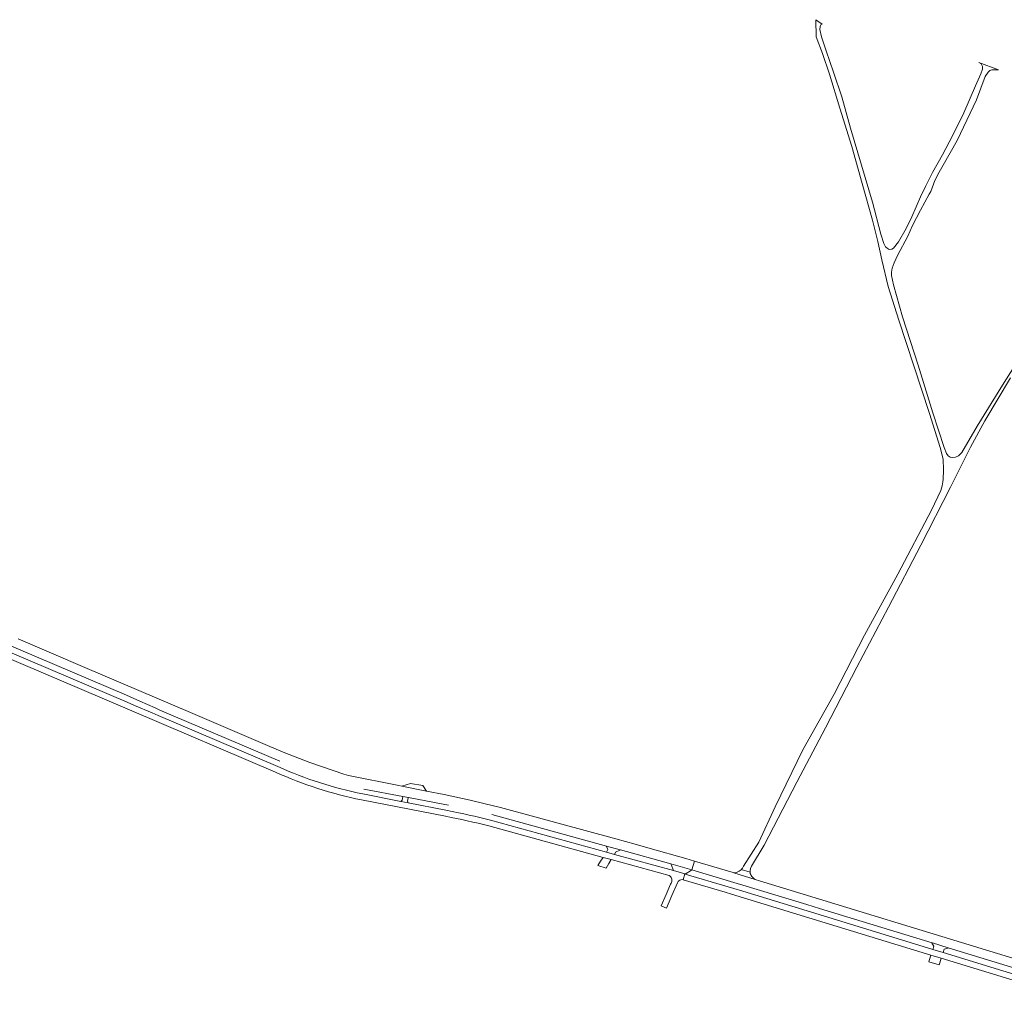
# Model space of a CAD drawing. Header units: metres. Extents: x 166325 to 190320, y 381923 to 404576.
# Tile 698 of 1056: x 176462 to 177042, y 390432 to 391008. Entities that reach past the tile are written whole.
import ezdxf

# ---------------------------------------------------------------- set-up
doc = ezdxf.new("R2010")
doc.units = ezdxf.units.M
for name, color, linetype, lineweight in [('B-WE-VH-VERHARDING_ASFALT-GV', 8, 'Continuous', 18), ('B-WE-VH-VERHARDING_BETONSTRAATSTEEN-GV', 8, 'Continuous', 18), ('B-WE-VH-VERHARDING_FUNDERING_ZAND-GV', 8, 'Continuous', 18)]:
    doc.layers.add(name, color=color, linetype=linetype, lineweight=lineweight)

msp = doc.modelspace()

# ---------------------------------------------------------------- linework, layer by layer
at = {"layer": 'B-WE-VH-VERHARDING_ASFALT-GV', "flags": 128}
for points in [[(176070.231, 390808.952), (176068.015, 390803.787), (176070.972, 390802.518), (176070.885, 390802.316), (176071.99, 390798.39), (176078.63, 390795.494), (176081.827, 390796.86), (176082.995, 390797.359), (176083.227, 390797.458), (176146.161, 390770.529), (176146.94, 390770.198), (176148.581, 390769.498), (176149.111, 390769.273), (176248.975, 390726.816), (176256.445, 390723.558), (176336.552, 390689.453), (176343.772, 390686.372), (176524.612, 390609.408), (176532.429, 390605.942), (176541.414, 390601.958), (176544.328, 390600.666), (176615.017, 390570.527)], [(176253.53, 390720.962), (176249.096, 390722.851), (176148.191, 390765.851), (176147.539, 390766.129), (176144.757, 390767.315), (176144.109, 390767.591), (176078.63, 390795.494), (176071.99, 390798.39), (176069.692, 390799.369), (176068.311, 390796.128), (176068.411, 390796.084), (176076.59, 390792.47), (176126.021, 390771.405), (176247.616, 390719.587), (176252.102, 390717.675), (176335.281, 390682.228), (176339.265, 390680.53), (176523.514, 390602.012), (176527.753, 390600.205), (176612.43, 390564.12)], [(176613.93, 390567.38), (176543.353, 390597.456), (176539.715, 390599.006), (176529.334, 390603.43), (176524.906, 390605.317), (176341.026, 390683.676), (176336.615, 390685.555), (176253.53, 390720.962)], [(176740.168, 390539.02), (176807.676, 390520.437), (176807.777, 390520.409), (176815.837, 390518.191), (176815.952, 390518.159), (176845.78, 390509.948), (176858.095, 390506.438), (176859.614, 390511.582), (176854.569, 390513.072), (176833.506, 390518.994), (176824.601, 390521.604), (176813.194, 390524.816), (176745.229, 390543.214), (176736.248, 390545.448), (176727.243, 390547.508), (176711.983, 390550.824), (176701.477, 390552.934), (176687.068, 390555.749), (176685.192, 390556.132), (176655.613, 390562.172), (176652.809, 390562.931), (176632.687, 390569.783), (176617.047, 390575.897), (176603.634, 390581.565), (176562.293, 390599.237), (176542.562, 390607.671), (176500, 390625.865), (176460.644, 390642.642)], [(176664.68, 390554.09), (176687.63, 390549.77), (176690.87, 390549.12), (176711.343, 390545.249), (176714.51, 390544.65)], [(176720.503, 390540.097), (176713.057, 390541.558), (176690.73, 390545.94), (176686.475, 390546.85), (176663.925, 390551.203)], [(176663.215, 390547.723), (176712.86, 390538.03)], [(176738.326, 390532.411), (176805.701, 390513.808), (176810.49, 390512.486), (176844.7, 390503.04)], [(176852.986, 390500.566), (176853.998, 390503.995), (176847.25, 390505.959), (176812.498, 390515.542), (176807.675, 390516.872), (176739.22, 390535.75)], [(177050, 390453.619), (176898.027, 390500), (176895.449, 390500.8), (176882.825, 390504.72), (176882.436, 390504.841), (176859.614, 390511.582), (176858.095, 390506.438), (176884.77, 390498.39), (176888.14, 390497.39), (176925.884, 390485.903), (176933.472, 390483.594), (176999.806, 390463.406), (177000, 390463.347), (177009.272, 390460.504), (177074.424, 390440.524)], [(177076.827, 390436.075), (177006.3, 390457.649), (177000.18, 390459.521), (176930.619, 390480.8), (176926.083, 390482.188), (176888.22, 390493.77), (176882.92, 390495.51), (176879.595, 390496.486), (176854.166, 390503.946), (176853.998, 390503.995), (176852.986, 390500.566), (176877.728, 390493.227), (176881.46, 390492.12), (176999.14, 390456.123), (177005.261, 390454.251), (177076.642, 390432.416)], [(176845.85, 390498.571), (176845.593, 390497.975), (176842.983, 390491.917), (176840.09, 390485.2), (176843.18, 390483.89), (176846.374, 390491.218), (176849.626, 390498.681), (176849.799, 390499.079)]]:
    msp.add_lwpolyline(points, dxfattribs=at)
at = {"layer": 'B-WE-VH-VERHARDING_ASFALT-GV'}
for points in [[(176663.925, 390551.203, -0.056463), (176613.93, 390567.38)], [(176612.43, 390564.12, 0.0559516), (176663.215, 390547.723)], [(176712.86, 390538.03, -0.0117414), (176738.326, 390532.411)], [(176739.22, 390535.75, 0.0122923), (176720.503, 390540.097)], [(176844.7, 390503.04, -0.2959935), (176846.372, 390500.116)], [(176846.295, 390499.588, -0.0910209), (176845.85, 390498.571)], [(176846.372, 390500.116, -0.0437353), (176846.295, 390499.588)], [(176849.799, 390499.079, -0.1074613), (176850.465, 390499.999)], [(176850.465, 390499.999, -0.2602069), (176852.986, 390500.566)]]:
    msp.add_lwpolyline(points, format="xyb", dxfattribs=at)
at = {"layer": 'B-WE-VH-VERHARDING_BETONSTRAATSTEEN-GV', "flags": 128}
for points in [[(176699.326, 390556.238), (176692.055, 390557.346), (176687.068, 390555.749), (176701.477, 390552.934)], [(176690.821, 390548.861), (176690.87, 390549.12), (176687.63, 390549.77), (176687.592, 390549.574), (176687.19, 390547.48), (176686.475, 390546.85), (176690.73, 390545.94), (176690.45, 390546.88)], [(176807.777, 390520.409), (176807.676, 390520.437), (176807.792, 390520.198), (176808.616, 390518.51), (176807.675, 390516.872), (176812.498, 390515.542), (176813.103, 390516.894), (176815.685, 390518.025), (176815.952, 390518.159), (176815.837, 390518.191)], [(176810.49, 390512.486), (176805.701, 390513.808), (176804.192, 390511.461), (176802.58, 390508.953), (176807.56, 390507.501), (176809.088, 390510.102)], [(176845.78, 390509.948), (176845.878, 390509.684), (176847.25, 390505.959), (176853.998, 390503.995), (176854.166, 390503.946), (176857.797, 390506.249), (176858.095, 390506.438)], [(176999.806, 390463.406), (176999.721, 390463.128), (177000.765, 390461.434), (177000.18, 390459.521), (177006.3, 390457.649), (177006.885, 390459.561), (177009.186, 390460.223), (177009.272, 390460.504), (177000, 390463.347)], [(177005.261, 390454.251), (176999.14, 390456.123), (176998.337, 390453.485), (176997.943, 390452.193), (177004.065, 390450.327), (177004.459, 390451.62)]]:
    msp.add_lwpolyline(points, close=True, dxfattribs=at)
at = {"layer": 'B-WE-VH-VERHARDING_FUNDERING_ZAND-GV', "flags": 128}
for points in [[(177048.348, 390803.636), (177041.387, 390792.429), (177026.479, 390768.216), (177017.386, 390752.603), (177015.309, 390750.681), (177013.622, 390749.833), (177011.961, 390749.633), (177010.574, 390749.812), (177009.392, 390750.723), (177008.402, 390752.149), (177006.972, 390755.634), (177000.357, 390776.121), (176991.684, 390804.194), (176982.424, 390832.752), (176976.972, 390851.651), (176975.831, 390857.026), (176975.868, 390859.107), (176976.257, 390861.303), (176977.386, 390864.603), (176979.463, 390868.905), (176985.608, 390880.348), (176988.283, 390886.54), (176993.025, 390895.562), (176998.042, 390904.956), (176999.065, 390906.652), (177001.531, 390913.101), (177004.066, 390917.949), (177006.446, 390922.196), (177014.662, 390936.64), (177026.03, 390960.666), (177031.169, 390974.431), (177032.876, 390976.969), (177033.915, 390978.013), (177035.013, 390978.36), (177036.756, 390978.467), (177038.972, 390978.428), (177027.48, 390982.643), (177028.753, 390981.862), (177029.605, 390980.316), (177029.636, 390978.886), (177028.655, 390976.022), (177025.519, 390968.991), (177018.55, 390952.953), (177011.811, 390939.463), (177005.989, 390928.323), (177000.145, 390917.75), (176995.96, 390909.586), (176993.032, 390903.538), (176987.783, 390891.631), (176984.607, 390884.807), (176980.04, 390876.913), (176977.151, 390873.159), (176976.038, 390872.507), (176974.514, 390872.476), (176973.319, 390873.127), (176972.353, 390874.029), (176971.298, 390876.019), (176969.509, 390881.508), (176964.712, 390900.24), (176951.657, 390943.961), (176946.5, 390962.448), (176941.759, 390977.015), (176937.341, 390989.703), (176934.612, 390997.819), (176933.563, 391002.104), (176933.763, 391003.917), (176934.11, 391005.03), (176934.949, 391005.429), (176931.241, 391007.979), (176931.451, 390997.791), (176935.153, 390988.037), (176939.283, 390975.756), (176945.428, 390955.848), (176952.465, 390933.213), (176958.484, 390911.265), (176964.612, 390889.653), (176967.821, 390877.04), (176970.195, 390866.325), (176973.89, 390850.662), (176980.211, 390830.618), (176988.965, 390803.728), (176998.246, 390775.682), (177004.614, 390755.598), (177006.307, 390748.632), (177006.631, 390742.407), (177006.414, 390736.765), (177006.189, 390735.412), (177005.79, 390733.011), (177005.074, 390730.216), (176999.4, 390718.684), (176979.683, 390680.922), (176959.932, 390644.795), (176942.063, 390610.027), (176923.653, 390577.262), (176907.159, 390543.7), (176897.649, 390522.789), (176888.663, 390508.536), (176887.939, 390507.388), (176887.671, 390506.987), (176887.452, 390506.745), (176887.257, 390506.547), (176892.466, 390505.07), (176892.442, 390505.884), (176892.74, 390507.235), (176893.193, 390508.534), (176900.751, 390520.935), (176919.946, 390558.142), (176936.901, 390590.241), (176955.385, 390625.931), (176974.203, 390661.461), (176993.176, 390697.917), (177010.662, 390732.233), (177022.414, 390755.791), (177030.866, 390771.404), (177046.166, 390796.727)], [(176882.825, 390504.72), (176895.449, 390500.8)], [(176887.189, 390506.488), (176885.938, 390505.639), (176884.436, 390504.89)], [(176892.466, 390505.07), (176887.257, 390506.547), (176887.223, 390506.517), (176887.189, 390506.488)]]:
    msp.add_lwpolyline(points, dxfattribs=at)
at = {"layer": 'B-WE-VH-VERHARDING_FUNDERING_ZAND-GV'}
for points in [[(176884.436, 390504.89, -0.0657856), (176882.825, 390504.72)], [(176893.542, 390502.431, -0.1417878), (176892.466, 390505.07)], [(176895.449, 390500.8, -0.0655716), (176893.542, 390502.431)]]:
    msp.add_lwpolyline(points, format="xyb", dxfattribs=at)

doc.saveas('drawing.dxf')
